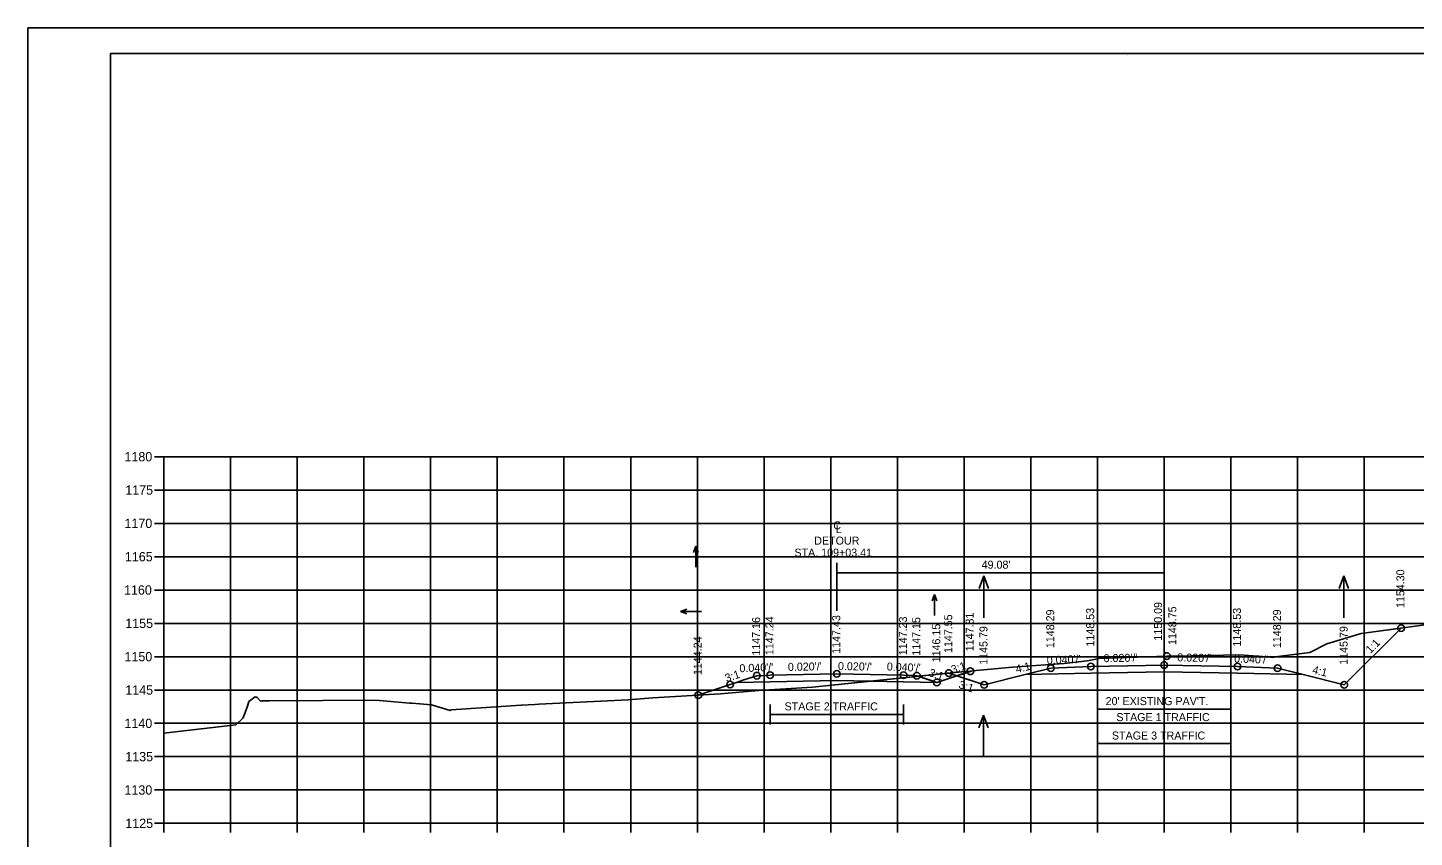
# Model space of a CAD drawing. Extents: x 1368971 to 1374497, y 378717 to 381839.
# Drawn here: x 1370882.3 to 1371090.2, y 379449 to 379570.4 of the extents above; entities that cross this region are included whole.
import ezdxf

# ---------------------------------------------------------------- set-up
doc = ezdxf.new("R2010")
doc.units = 0
for name, color, linetype in [('R_Alt Surface', 7, 'Continuous'), ('R_Axis', 7, 'Continuous'), ('R_Axis Annot', 7, 'Continuous'), ('R_Border', 7, 'Continuous'), ('R_Contours', 7, 'Continuous'), ('R_Detour', 7, 'Continuous'), ('R_Detour Annot', 7, 'Continuous'), ('R_Dimension', 7, 'Continuous'), ('R_Exist Surface', 7, 'Continuous'), ('R_Fin Surface', 7, 'Continuous'), ('R_Grid', 7, 'Continuous'), ('R_No Plot', 7, 'Continuous'), ('R_Water Annot', 7, 'Continuous'), ('R_Xsect Elev', 7, 'Continuous'), ('R_Xsect Slope', 7, 'Continuous')]:
    doc.layers.add(name, color=color, linetype=linetype)

msp = doc.modelspace()

# ---------------------------------------------------------------- linework, layer by layer
at = {"layer": 'R_Alt Surface'}
msp.add_lwpolyline([(1371031.88, 379473.41), (1371041.71, 379473.6), (1371052.71, 379473.82), (1371063.71, 379473.6), (1371073.53, 379473.41)], dxfattribs=at)
at = {"layer": 'R_Axis'}
for p, q in [((1370901.31, 379506.08), (1370902.71, 379506.08)), ((1370902.71, 379451.08), (1370902.71, 379506.08)), ((1370901.31, 379501.08), (1370902.71, 379501.08)), ((1370901.31, 379496.08), (1370902.71, 379496.08)), ((1370901.31, 379491.08), (1370902.71, 379491.08)), ((1370901.31, 379486.08), (1370902.71, 379486.08)), ((1370901.31, 379481.08), (1370902.71, 379481.08)), ((1370901.31, 379476.08), (1370902.71, 379476.08)), ((1370901.31, 379471.08), (1370902.71, 379471.08)), ((1370901.31, 379466.08), (1370902.71, 379466.08)), ((1370901.31, 379461.08), (1370902.71, 379461.08)), ((1370901.31, 379456.08), (1370902.71, 379456.08)), ((1370901.31, 379451.08), (1370902.71, 379451.08)), ((1370902.71, 379451.08), (1371202.71, 379451.08)), ((1370902.71, 379449.68), (1370902.71, 379451.08)), ((1370912.71, 379449.68), (1370912.71, 379451.08)), ((1370922.71, 379449.68), (1370922.71, 379451.08)), ((1370932.71, 379449.68), (1370932.71, 379451.08)), ((1370942.71, 379449.68), (1370942.71, 379451.08)), ((1370952.71, 379449.68), (1370952.71, 379451.08)), ((1370962.71, 379449.68), (1370962.71, 379451.08)), ((1370972.71, 379449.68), (1370972.71, 379451.08)), ((1370982.71, 379449.68), (1370982.71, 379451.08)), ((1370992.71, 379449.68), (1370992.71, 379451.08)), ((1371002.71, 379449.68), (1371002.71, 379451.08)), ((1371012.71, 379449.68), (1371012.71, 379451.08)), ((1371022.71, 379449.68), (1371022.71, 379451.08)), ((1371032.71, 379449.68), (1371032.71, 379451.08)), ((1371042.71, 379449.68), (1371042.71, 379451.08)), ((1371052.71, 379449.68), (1371052.71, 379451.08)), ((1371062.71, 379449.68), (1371062.71, 379451.08)), ((1371072.71, 379449.68), (1371072.71, 379451.08)), ((1371082.71, 379449.68), (1371082.71, 379451.08))]:
    msp.add_line(p, q, dxfattribs=at)
at = {"layer": 'R_Border'}
for p, q in [((1370894.71, 379566.54), (1371210.89, 379566.54)), ((1370894.71, 379361.08), (1370894.71, 379566.54)), ((1371047.23, 379566.28), (1371047.23, 379566.28)), ((1371047.23, 379566.28), (1371047.23, 379566.28))]:
    msp.add_line(p, q, dxfattribs=at)
at = {"layer": 'R_Contours'}
for p, q in [((1371022.84, 379473.88), (1371015.85, 379473.15)), ((1371015.85, 379473.15), (1371018.63, 379472.22)), ((1371018.63, 379472.22), (1371022.14, 379473.39)), ((1371022.14, 379473.39), (1371022.91, 379473.66)), ((1371008.7, 379472.4), (1371003.63, 379472.51))]:
    msp.add_line(p, q, dxfattribs=at)
for points in [[(1371021.63, 379473.22), (1371021.63, 379473.22), (1371022.69, 379473.58), (1371023.68, 379473.92), (1371023.97, 379473.95), (1371029.95, 379474.49), (1371037.73, 379475.04), (1371041.13, 379475.44), (1371042.18, 379475.68), (1371042.9, 379475.8), (1371045.67, 379475.9), (1371053.12, 379476.17), (1371056.72, 379476.21), (1371064.03, 379476.34), (1371068.61, 379476.01), (1371068.97, 379475.97), (1371069.2, 379476), (1371069.74, 379476.09), (1371074.53, 379476.71), (1371077.1, 379478.02), (1371082.22, 379479.56), (1371088.22, 379480.37), (1371079.71, 379471.86), (1371073.53, 379473.41), (1371063.71, 379473.6), (1371052.71, 379473.82), (1371041.71, 379473.6), (1371031.88, 379473.41), (1371025.71, 379471.86)], [(1370982.85, 379470.31), (1370986.18, 379470.5), (1370991.9, 379471), (1370999.95, 379471.49), (1371015.85, 379473.15), (1371015.63, 379473.22), (1371015.08, 379473.25), (1371013.63, 379473.3), (1371003.63, 379473.51), (1370993.62, 379473.31), (1370992.91, 379473.28), (1370991.62, 379473.23), (1370989.69, 379472.59), (1370988.56, 379472.21), (1370988.21, 379472.09), (1370987.62, 379471.9), (1370986.26, 379471.45)], [(1371008.7, 379472.4), (1371015.85, 379473.15), (1371021.63, 379473.75), (1371023.75, 379473.93), (1371021.63, 379473.22), (1371018.63, 379472.22)]]:
    msp.add_lwpolyline(points, close=True, dxfattribs=at)
for points in [[(1371022.91, 379473.66), (1371023.75, 379473.93), (1371022.84, 379473.88)], [(1370988.56, 379472.21), (1370988.21, 379472.09), (1370987.62, 379471.9), (1370986.26, 379471.45), (1370982.85, 379470.31), (1370986.18, 379470.5), (1370991.9, 379471), (1370999.95, 379471.49), (1371008.7, 379472.4)], [(1371003.63, 379472.51), (1370993.62, 379472.31), (1370988.56, 379472.21)]]:
    msp.add_lwpolyline(points, dxfattribs=at)
at = {"layer": 'R_Detour'}
for points in [[(1370982.85, 379470.31), (1370986.26, 379471.45), (1370987.62, 379471.9), (1370988.21, 379472.09), (1370988.56, 379472.21), (1370989.69, 379472.59), (1370991.62, 379473.23), (1370992.91, 379473.28), (1370993.62, 379473.31), (1371003.63, 379473.51), (1371013.63, 379473.3), (1371015.08, 379473.25), (1371015.63, 379473.22), (1371018.63, 379472.22), (1371022.14, 379473.39), (1371023.64, 379473.89)], [(1370988.56, 379472.21), (1370993.62, 379472.31), (1371003.63, 379472.51), (1371013.63, 379472.3), (1371018.69, 379472.2)]]:
    msp.add_lwpolyline(points, dxfattribs=at)
at = {"layer": 'R_Dimension'}
for p, q in [((1371003.63, 379482.94), (1371003.63, 379490.18)), ((1371052.71, 379484.67), (1371052.71, 379490.18)), ((1370993.63, 379465.92), (1370993.63, 379468.92)), ((1371013.63, 379465.92), (1371013.63, 379468.92)), ((1371042.71, 379466.71), (1371042.71, 379469.71)), ((1371062.71, 379466.71), (1371062.71, 379469.71)), ((1370993.63, 379467.42), (1371013.63, 379467.42)), ((1371042.71, 379468.21), (1371062.71, 379468.21)), ((1371042.71, 379461.55), (1371042.71, 379464.55)), ((1371062.71, 379461.55), (1371062.71, 379464.55)), ((1371042.71, 379463.05), (1371062.71, 379463.05))]:
    msp.add_line(p, q, dxfattribs=at)
msp.add_lwpolyline([(1371003.63, 379488.68), (1371052.71, 379488.68)], dxfattribs=at)
at = {"layer": 'R_Exist Surface'}
msp.add_lwpolyline([(1370902.71, 379464.59), (1370913.49, 379465.87), (1370914.62, 379466.9), (1370915.23, 379468.67), (1370915.43, 379469.34), (1370916.41, 379470.05), (1370916.62, 379470.02), (1370916.69, 379469.97), (1370917.18, 379469.39), (1370917.42, 379469.44), (1370918.53, 379469.45), (1370934.48, 379469.56), (1370939.54, 379469.11), (1370939.89, 379469.1), (1370942.82, 379468.84), (1370945.64, 379468.01), (1370945.77, 379468.09), (1370956.3, 379468.79), (1370956.35, 379468.8), (1370958.35, 379468.88), (1370958.95, 379468.93), (1370972.33, 379469.6), (1370976.04, 379469.92), (1370986.18, 379470.5), (1370991.9, 379471), (1370999.95, 379471.49), (1371022.84, 379473.88), (1371023.68, 379473.92), (1371023.97, 379473.95), (1371029.95, 379474.49), (1371037.73, 379475.04), (1371041.13, 379475.44), (1371042.18, 379475.68), (1371042.9, 379475.8), (1371045.67, 379475.9), (1371053.12, 379476.17), (1371056.72, 379476.21), (1371064.03, 379476.34), (1371068.61, 379476.01), (1371068.97, 379475.97), (1371069.2, 379476), (1371069.74, 379476.09), (1371074.53, 379476.71), (1371077.1, 379478.02), (1371082.22, 379479.56), (1371092.94, 379481.02)], dxfattribs=at)
at = {"layer": 'R_Fin Surface'}
msp.add_lwpolyline([(1371020.42, 379473.62), (1371025.71, 379471.86), (1371031.88, 379473.41), (1371035.71, 379474.36), (1371041.71, 379474.6), (1371052.71, 379474.82), (1371063.71, 379474.6), (1371069.71, 379474.36), (1371073.53, 379473.41), (1371079.71, 379471.86), (1371088.22, 379480.37)], dxfattribs=at)
at = {"layer": 'R_Grid'}
for p, q in [((1370902.71, 379506.08), (1371202.71, 379506.08)), ((1370902.71, 379451.08), (1370902.71, 379506.08)), ((1370912.71, 379451.08), (1370912.71, 379506.08)), ((1370922.71, 379451.08), (1370922.71, 379506.08)), ((1370932.71, 379451.08), (1370932.71, 379506.08)), ((1370942.71, 379451.08), (1370942.71, 379506.08)), ((1370952.71, 379451.08), (1370952.71, 379506.08)), ((1370962.71, 379451.08), (1370962.71, 379506.08)), ((1370972.71, 379451.08), (1370972.71, 379506.08)), ((1370982.71, 379451.08), (1370982.71, 379506.08)), ((1370992.71, 379451.08), (1370992.71, 379506.08)), ((1371002.71, 379451.08), (1371002.71, 379506.08)), ((1371012.71, 379451.08), (1371012.71, 379506.08)), ((1371022.71, 379451.08), (1371022.71, 379506.08)), ((1371032.71, 379451.08), (1371032.71, 379506.08)), ((1371042.71, 379451.08), (1371042.71, 379506.08)), ((1371052.71, 379451.08), (1371052.71, 379506.08)), ((1371062.71, 379451.08), (1371062.71, 379506.08)), ((1371072.71, 379451.08), (1371072.71, 379506.08)), ((1371082.71, 379451.08), (1371082.71, 379506.08)), ((1370902.71, 379501.08), (1371202.71, 379501.08)), ((1370902.71, 379496.08), (1371202.71, 379496.08)), ((1370902.71, 379491.08), (1371202.71, 379491.08)), ((1370902.71, 379486.08), (1371202.71, 379486.08)), ((1370902.71, 379481.08), (1371202.71, 379481.08)), ((1370902.71, 379476.08), (1371202.71, 379476.08)), ((1370902.71, 379471.08), (1371202.71, 379471.08)), ((1370902.71, 379466.08), (1371202.71, 379466.08)), ((1370902.71, 379461.08), (1371202.71, 379461.08)), ((1370902.71, 379456.08), (1371202.71, 379456.08)), ((1370902.71, 379451.08), (1371202.71, 379451.08))]:
    msp.add_line(p, q, dxfattribs=at)
at = {"layer": 'R_No Plot'}
msp.add_line((1370882.31, 379570.43), (1371215.64, 379570.43), dxfattribs=at)
for points in [[(1370882.3, 379570.43), (1371215.64, 379570.43), (1371215.64, 379357.09), (1370882.3, 379357.09)], [(1371128.63, 379566.54), (1371128.63, 379556.66), (1371164.36, 379556.66), (1371164.36, 379553.74), (1371187.56, 379553.74), (1371187.56, 379529.4), (1371210.89, 379529.4), (1371210.89, 379361.08), (1370894.71, 379361.08), (1370894.71, 379566.54)]]:
    msp.add_lwpolyline(points, close=True, dxfattribs=at)
for centre in [(1371088.22, 379480.37), (1371035.71, 379474.36), (1371041.71, 379474.6), (1371052.71, 379474.82), (1371053.12, 379476.17), (1371063.71, 379474.6), (1371069.71, 379474.36), (1370991.62, 379473.23), (1370991.62, 379473.23), (1370993.62, 379473.31), (1370993.62, 379473.31), (1371003.63, 379473.51), (1371003.63, 379473.51), (1371013.63, 379473.3), (1371013.63, 379473.3), (1371015.63, 379473.22), (1371015.63, 379473.22), (1371018.63, 379472.22), (1371018.63, 379472.22), (1371020.42, 379473.62), (1371023.64, 379473.89), (1371023.64, 379473.89), (1370982.85, 379470.31), (1370982.85, 379470.31), (1370987.62, 379471.9), (1370987.62, 379471.9), (1371025.71, 379471.86), (1371079.71, 379471.86)]:
    msp.add_circle(centre, 0.5, dxfattribs=at)
at = {"layer": 'R_Water Annot'}
for p, q in [((1370982.49, 379492.66), (1370982.14, 379491.7)), ((1370982.49, 379489.52), (1370982.49, 379492.66)), ((1370982.49, 379492.66), (1370982.84, 379491.7)), ((1371025.64, 379488.21), (1371024.94, 379486.29)), ((1371025.64, 379481.93), (1371025.64, 379488.21)), ((1371025.64, 379488.21), (1371026.34, 379486.29)), ((1371079.63, 379488.21), (1371078.93, 379486.29)), ((1371079.63, 379481.93), (1371079.63, 379488.21)), ((1371079.63, 379488.21), (1371080.33, 379486.29)), ((1371018.26, 379485.42), (1371017.91, 379484.46)), ((1371018.26, 379482.28), (1371018.26, 379485.42)), ((1371018.26, 379485.42), (1371018.61, 379484.46)), ((1370980.19, 379482.84), (1370981.15, 379483.19)), ((1370983.33, 379482.84), (1370980.19, 379482.84)), ((1370980.19, 379482.84), (1370981.15, 379482.49)), ((1371025.59, 379467.31), (1371024.89, 379465.38)), ((1371025.59, 379461.02), (1371025.59, 379467.31)), ((1371025.59, 379467.31), (1371026.29, 379465.38))]:
    msp.add_line(p, q, dxfattribs=at)

# ---------------------------------------------------------------- texts
at = {"layer": 'R_Axis'}
msp.add_text('-', height=0.0001, dxfattribs=at).set_placement((1370902.71, 379451.08))
at = {"layer": 'R_Axis Annot'}
for s, p in [('1180', (1370896.81, 379505.38)), ('1175', (1370896.93, 379500.38)), ('1170', (1370896.81, 379495.38)), ('1165', (1370896.87, 379490.38)), ('1160', (1370896.74, 379485.38)), ('1155', (1370896.93, 379480.38)), ('1150', (1370896.81, 379475.38)), ('1145', (1370896.93, 379470.38)), ('1140', (1370896.81, 379465.38)), ('1135', (1370896.93, 379460.38)), ('1130', (1370896.81, 379455.38)), ('1125', (1370896.93, 379450.38))]:
    msp.add_text(s, height=1.4, dxfattribs=at).set_placement(p)
at = {"layer": 'R_Detour Annot'}
for s, rotation, p in [('1147.16', 90, (1370992.12, 379476.23)), ('1147.24', 90, (1370994.12, 379476.31)), ('1147.43', 90, (1371004.13, 379476.51)), ('1147.23', 90, (1371014.13, 379476.3)), ('1147.15', 90, (1371016.13, 379476.22)), ('1146.15', 90, (1371019.13, 379475.22)), ('1147.81', 90, (1371024.14, 379476.89)), ('1144.24', 90, (1370983.35, 379473.31)), ("0.040'/'", 2.2718, (1370989.04, 379473.73)), ("0.020'/'", 1.1272, (1370996.29, 379473.94)), ("0.020'/'", 358.836, (1371003.78, 379474.08)), ("0.040'/'", 357.6914, (1371011.09, 379474.01)), ('3:1', 18.4155, (1371020.98, 379473.53)), ('3:1', 18.4147, (1370987.08, 379472.25)), ('3:1', 341.5531, (1371017.29, 379473.2))]:
    msp.add_text(s, height=1.2, rotation=rotation, dxfattribs=at).set_placement(p)
at = {"layer": 'R_Dimension'}
for s, p in [('C', (1371003.09, 379495.18)), ('L', (1371003.45, 379494.62)), ('DETOUR', (1371000.23, 379492.89)), ('STA. 109+03.41', (1370997.26, 379491.09)), ("49.08'", (1371025.33, 379489.28)), ('STAGE 2 TRAFFIC', (1370995.78, 379468.02)), ("20' EXISTING PAV'T.", (1371043.92, 379468.81)), ('STAGE 1 TRAFFIC', (1371045.54, 379466.41)), ('STAGE 3 TRAFFIC', (1371044.86, 379463.65))]:
    msp.add_text(s, height=1.2, dxfattribs=at).set_placement(p)
at = {"layer": 'R_Xsect Elev'}
for s, p in [('1154.30', (1371088.72, 379483.37)), ('1148.29', (1371036.21, 379477.36)), ('1148.53', (1371042.21, 379477.6)), ('1150.09', (1371052.38, 379478.48)), ('1148.75', (1371054.53, 379477.82)), ('1148.53', (1371064.21, 379477.6)), ('1148.29', (1371070.21, 379477.36)), ('1147.55', (1371020.92, 379476.62)), ('1145.79', (1371026.21, 379474.86)), ('1145.79', (1371080.21, 379474.86))]:
    msp.add_text(s, height=1.2, rotation=90, dxfattribs=at).set_placement(p)
at = {"layer": 'R_Xsect Slope'}
for s, rotation, p in [('1:1', 45, (1371083.61, 379476.47)), ('4:1', 14.0362, (1371030.59, 379473.6)), ("0.040'/'", 2.2906, (1371035.12, 379474.94)), ("0.020'/'", 1.1458, (1371043.63, 379475.24)), ("0.020'/'", 358.8542, (1371054.66, 379475.38)), ("0.040'/'", 357.7094, (1371063.17, 379475.22)), ('4:1', 345.9638, (1371074.83, 379473.6)), ('3:1', 341.5651, (1371021.79, 379471.41))]:
    msp.add_text(s, height=1.2, rotation=rotation, dxfattribs=at).set_placement(p)

doc.saveas('drawing.dxf')
